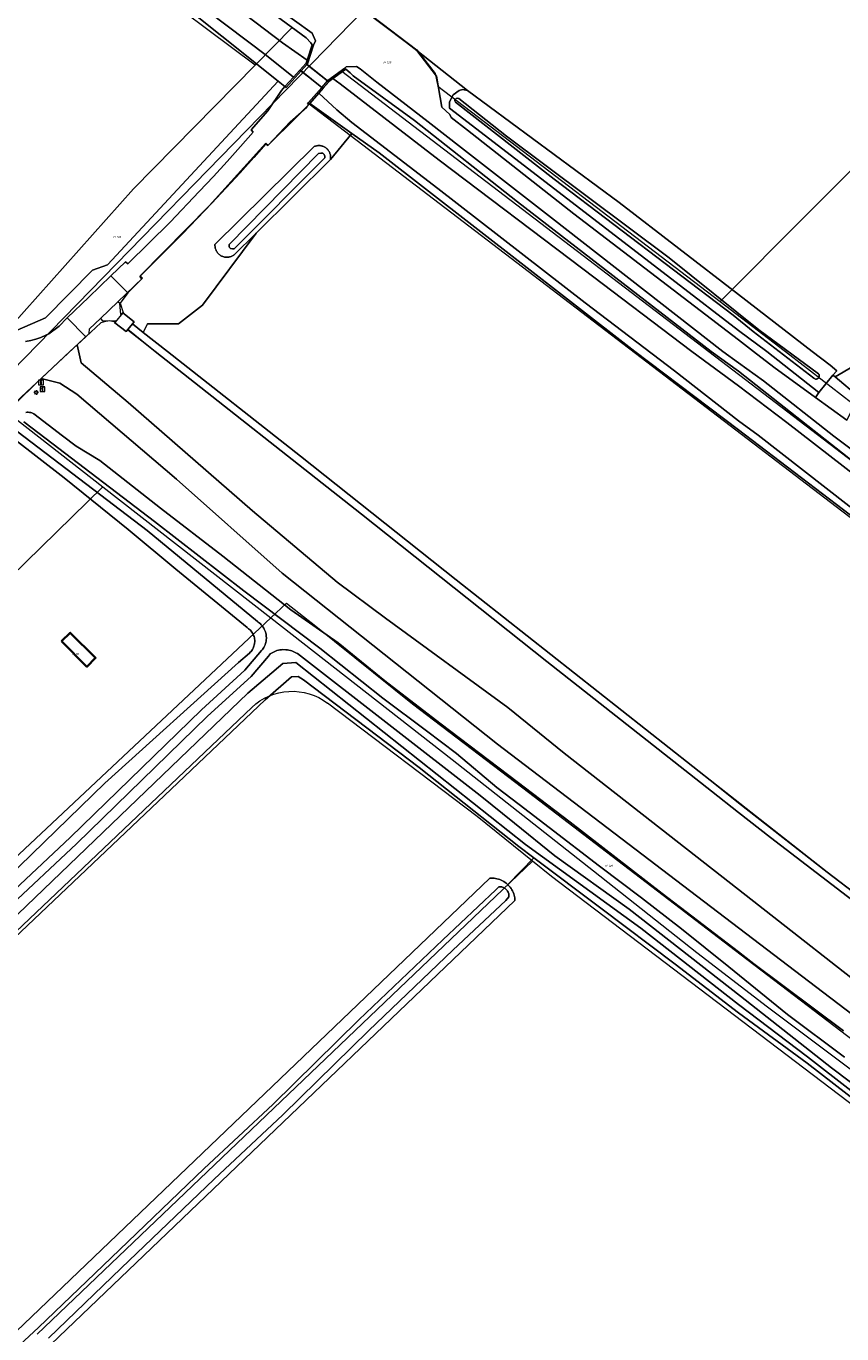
# Model space of a CAD drawing. Header units: metres. Extents: x 250001 to 257773, y 598992 to 609118.
# Tile 414 of 656: x 252878 to 253018, y 603832 to 604056. Entities that reach past the tile are written whole.
import ezdxf
from ezdxf.enums import TextEntityAlignment as Align
from ezdxf.lldxf.tags import DXFTag

# ---------------------------------------------------------------- set-up
doc = ezdxf.new("R2010")
doc.units = ezdxf.units.M
for name, color, linetype, lineweight in [('B-WE-GR-BOUWLAND-GV', 252, 'Continuous', 13), ('B-WE-GR-GRAS-GV', 252, 'Continuous', 13), ('B-WE-GR-GROENVOORZIENING-GV', 252, 'Continuous', 18), ('B-WE-IE-TERREINAFSCHEIDING_KUNSTMATIG_MUUR-GV', 252, 'Continuous', 18), ('B-WE-KG-GRENS_PERCEEL-G', 150, 'KG-PERCEEL', 18), ('B-WE-KG-GRENS_PERCEEL-S', 150, 'Continuous', 25), ('B-WE-KL-ET_LS_OV_LICHTMAST-S', 252, 'Continuous', 25), ('B-WE-KW-KUNSTWERK_DEK-GV', 252, 'Continuous', 18), ('B-WE-OG-BEBOUWING-GV', 1, 'Continuous', 35), ('B-WE-OG-TERREIN_ERF-GV', 7, 'Continuous', 18), ('B-WE-OG-WATER-GV', 252, 'Continuous', 18), ('B-WE-OG-WATER_SLOOT-GV', 252, 'Continuous', 18), ('B-WE-VH-ONVERHARD-GV', 252, 'Continuous', 18), ('B-WE-VH-VERHARDING_BETON-GV', 252, 'Continuous', 18), ('B-WE-VH-VERHARDING_GESLOTEN-GV', 252, 'Continuous', 18), ('B-WE-VH-VERHARDING_OPEN-GV', 252, 'Continuous', 18), ('B-WE-VW-VERKEERSTEKEN_BORD-S', 252, 'Continuous', 25), ('X-XX-AL-REFERENTIE-G', 7, 'Continuous', 18)]:
    doc.layers.add(name, color=color, linetype=linetype, lineweight=lineweight)
doc.styles.add('NLCS-ISO', font='NLCS-ISO.ttf')
doc.styles.get("Standard").update_dxf_attribs({"font": 'NLCS-ISO.ttf'})
tags = doc.linetypes.add('KG-PERCEEL', pattern='A,5.5,-2,["P",Standard,S=1.8,R=0,X=-0.5,Y=-0.9],-2,5.5,-2,[5,NLCS.SHX,S=0.75,R=0,X=0,Y=0],-2', length=19).pattern_tags.tags
tags[6] = DXFTag(74, 10)

# ---------------------------------------------------------------- blocks, each defined once
blk = doc.blocks.new('SKG-PERCEELNUMMER-SO')
at = {"style": 'NLCS-ISO', "oblique": 10, "flags": 1}
blk.add_attdef('GEMEENTECODE', text='', height=1.8, dxfattribs=at).set_placement((0, 2.6), align=Align.MIDDLE_CENTER)
at = {"style": 'NLCS-ISO', "oblique": 10}
blk.add_attdef('SECTIE', text='', height=1.8, dxfattribs=at).set_placement((-0.5, 0), align=Align.MIDDLE_RIGHT)
blk.add_attdef('PERCEELNUMMER', text='', height=1.8, dxfattribs=at).set_placement((0.5, 0), align=Align.MIDDLE_LEFT)
blk = doc.blocks.new('BS2021-132-Xref-KAD-20210617')
at = {"layer": 'B-WE-KG-GRENS_PERCEEL-G', "flags": 128}
for points in [[(252996.873, 604008.546), (253384.645, 604397.781), (253684.111, 604700.428)], [(252917.204, 604048.997), (252876.242, 604079.664), (252849.334, 604100.496), (252740.439, 604183.953), (252728.144, 604194.405), (252475.518, 604433.497)], [(252914.928, 604061.943), (252923.57, 604055.474), (252917.204, 604048.997)], [(252871.046, 603992.045), (252935.884, 604058.467)], [(252935.884, 604058.467), (252944.91, 604051.66), (252948.07, 604047.61), (252948.518, 604045.438), (252996.873, 604008.546)], [(252872.922, 604001.595), (252896.38, 604027.816), (252917.204, 604048.997)], [(253024.884, 603977.044), (252932.098, 604047.921), (252929.88, 604046.27), (252926.488, 604042.39)], [(252893.69, 604008.51), (252897.91, 604012.57), (252897.54, 604012.94), (252909.34, 604024.92), (252919.04, 604035.64), (252919.43, 604035.33), (252923.25, 604039.33), (252926.08, 604041.84), (252926.4, 604042.29), (252926.488, 604042.39)], [(252926.488, 604042.39), (253135.52, 603882.718), (253146.768, 603874.951), (253167.264, 603862.339), (253269.232, 603799.467)], [(252890.73, 604005.66), (252893.69, 604008.51)], [(253245.788, 603771.43), (253244.54, 603772.09), (253244.29, 603771.67), (253236.09, 603775.64), (253225.3, 603780.4), (253218.66, 603783.55), (253209.1, 603788.4), (253139.71, 603823.99), (253133.6, 603827.21), (253126.58, 603831.45), (253119.49, 603836.06), (253114.15, 603839.78), (253070.06, 603870.7), (253070.3, 603871.05), (253068.24, 603872.54), (253067.98, 603872.17), (253047.15, 603886.72), (253026.27, 603902.43), (253015.17, 603910.87), (252996.2, 603925.73), (252951.67, 603960.89), (252924.98, 603982.07), (252896.19, 604004.74), (252896.51, 604005.1), (252894.52, 604006.64), (252894.2, 604006.32), (252894.04, 604008.21), (252893.69, 604008.51)], [(252996.873, 604008.546), (253008.812, 603999.437), (253021.184, 603989.815), (253022.1, 603989.089)], [(252874.45, 603989.671), (252888.83, 604003.09), (252888.89, 604003.85), (252890.73, 604005.66)], [(252890.73, 604005.66), (252891.11, 604005.27), (252893.44, 604005.31), (252893.17, 604004.95), (252895.12, 604003.41), (252895.44, 604003.72), (252897.8, 604001.84), (252935.45, 603972.13), (252967.2, 603946.94), (252995.38, 603924.72), (253005.49, 603916.79), (253030.89, 603897.36), (253046.45, 603885.65), (253067.21, 603871.12), (253066.98, 603870.75), (253069.04, 603869.36), (253113.5, 603838.69), (253125.91, 603830.31), (253132.9, 603826.11), (253215.25, 603783.75), (253225.02, 603779.16), (253235.72, 603774.4), (253243.72, 603770.54), (253243.57, 603770.15), (253244.38, 603769.745)], [(252876.53, 603988.22), (252891.126, 603976.838)], [(252891.126, 603976.838), (252848.92, 603935.54), (252841, 603941.1), (252832.77, 603948.76)], [(252891.126, 603976.838), (252919.912, 603954.388)], [(252919.912, 603954.388), (252922.586, 603956.894), (252927.64, 603952.99), (252944.2, 603939.7), (252963.06, 603925.32), (253000.46, 603896.7), (253025.45, 603877.66), (253059.31, 603852.23), (253096.69, 603824.47), (253104.48, 603819.57), (253112.86, 603815.06), (253181.67, 603781.53), (253219.9, 603762.55), (253232.884, 603755.997)], [(252873.998, 603911.335), (252919.912, 603954.388)], [(252919.912, 603954.388), (252950.962, 603930.172), (252975.162, 603911.092), (252992.846, 603897.131), (253004.946, 603887.823), (253055.208, 603850.129), (253075.216, 603835.237), (253085.456, 603827.791), (253086.184, 603827.277)], [(252916.676, 603939.075), (252917.339, 603939.652), (252918.051, 603940.168), (252918.805, 603940.62), (252919.596, 603941.003), (252920.418, 603941.316), (252921.264, 603941.556), (252922.127, 603941.72), (252923.002, 603941.808), (252923.881, 603941.819), (252924.757, 603941.752), (252925.625, 603941.609), (252926.476, 603941.39), (252927.305, 603941.097), (252928.105, 603940.733), (252928.87, 603940.3), (252929.594, 603939.801)], [(252916.676, 603939.075), (252823.124, 603850.222), (252815.864, 603843.69), (252811.756, 603839.151), (252808.27, 603836.16), (252804.776, 603835.148), (252801.96, 603835.702), (252799.772, 603836.871), (252791.41, 603843.113), (252759.551, 603866.728), (252758.17, 603868.769), (252757.501, 603870.22), (252756.947, 603874.605)], [(252964.738, 603912.737), (252955.264, 603920.389), (252929.594, 603939.801)], [(252879.924, 603831.775), (252964.738, 603912.737)], [(253230.896, 603746.618), (253220.822, 603751.808), (253195.866, 603764.304), (253168.328, 603777.954), (253142.23, 603790.317), (253116.482, 603803.351), (253100.238, 603811.814), (253071.12, 603831.064), (253041.1, 603854.6), (252967.952, 603910.142), (252964.738, 603912.737)]]:
    blk.add_lwpolyline(points, dxfattribs=at)
at = {"layer": 'B-WE-KG-GRENS_PERCEEL-S', "xscale": 0.2, "yscale": 0.2, "zscale": 0.2}
for p, values in [((252939.675, 604049.465), {'PERCEELNUMMER': '125', 'SECTIE': 'M'}), ((252893.395, 604019.615), {'PERCEELNUMMER': '108', 'SECTIE': 'M'}), ((252886.371, 603948.222), {'PERCEELNUMMER': '80', 'SECTIE': 'M'}), ((252977.615, 603911.935), {'PERCEELNUMMER': '128', 'SECTIE': 'M'})]:
    blk.add_blockref('SKG-PERCEELNUMMER-SO', p, dxfattribs=at).add_auto_attribs(values)
blk = doc.blocks.new('SIE-WEG_VERKEERSBORD_INFORMATIE-SO')
at = {"linetype": 'ByBlock', "lineweight": 18}
h = blk.add_hatch(color=0, dxfattribs=at)
h.dxf.hatch_style = 1
h.paths.add_polyline_path([(0.3, 0.5), (-0.8, 0.5), (-0.8, 0.2), (-0.3, 0.2), (-0.3, -1.6), (0.3, -1.6)])
h = blk.add_hatch(color=0, dxfattribs=at)
h.dxf.hatch_style = 1
edge = h.paths.add_edge_path()
edge.add_arc((0, 1.2), 0.373, 0, 360)
at = {"color": 0, "linetype": 'ByBlock', "lineweight": 18}
for points in [[(-2, -2), (2, -2), (2, 2), (-2, 2)], [(0.3, 0.5), (-0.8, 0.5), (-0.8, 0.2), (-0.3, 0.2), (-0.3, -1.6), (0.3, -1.6)]]:
    blk.add_lwpolyline(points, close=True, dxfattribs=at)
blk.add_circle((0, 1.2), 0.373, dxfattribs=at)
blk = doc.blocks.new('SKL-ET_OV_LICHTMAST-SO')
at = {"color": 0, "linetype": 'ByBlock', "lineweight": 18}
for points in [[(-1.2, 0), (-2, 0)], [(-1.4, 1.4), (-0.9, 0.9)], [(0, 2), (0, 1.2)], [(0.9, 0.9), (1.4, 1.4)], [(2, 0), (1.2, 0)], [(-1.4, -1.4), (-0.9, -0.9)], [(0, -1.2), (0, -2)], [(0.9, -0.9), (1.4, -1.4)]]:
    blk.add_lwpolyline(points, dxfattribs=at)
blk.add_circle((0, 0), 1, dxfattribs=at)
blk = doc.blocks.new('BS2021-132-Xref-BGT-GRIJS-20210617-aangepast')
at = {"layer": 'B-WE-GR-BOUWLAND-GV', "flags": 128}
blk.add_lwpolyline([(253182.88, 604309.38), (253089.13, 604212.2), (253048.59, 604170.35), (253002.01, 604122.53), (253000, 604120.54), (252970.89, 604091.9), (252939.276, 604059.438), (252938.121, 604059.108), (252936.5, 604059.626), (252935.716, 604058.491), (252943.163, 604052.899), (252944.934, 604051.532), (252953.572, 604044.7), (252979.57, 604025.51), (253000, 604009.74), (253012.63, 604000), (253015.67, 603997.68), (253016.815, 603996.697), (253016.17, 603995.917), (253016.523, 603995.648), (253019.6, 603997.406), (253022.355, 604000), (253022.588, 604000.219), (253295.137, 604280.502)], dxfattribs=at)
at = {"layer": 'B-WE-GR-GRAS-GV', "flags": 128}
for points in [[(252710.551, 604128.382), (252845.727, 604022.737), (252861.196, 604011.663), (252871.567, 604004.895), (252876.488, 604003.665), (252881.323, 604005.774), (252889.352, 604013.914), (252891.957, 604014.827), (252921.173, 604046.277), (252891.964, 604069.663)], [(253043.13, 603953.71), (253000, 603986.6), (252982.26, 604000), (252971.22, 604008.57), (252938.45, 604034.03), (252933.784, 604037.338), (252930.112, 604032.878), (252930.096, 604032.799), (252917.385, 604020.265), (252908.185, 604007.898), (252904.084, 604004.723), (252898.793, 604004.723), (252898.063, 604003.265), (252902.21, 604000), (252924.98, 603982.07), (252951.67, 603960.89), (252996.2, 603925.73), (253000, 603922.753), (253015.17, 603910.87), (253026.27, 603902.43)], [(253030.89, 603897.36), (253005.49, 603916.79), (253000, 603921.096), (252995.38, 603924.72), (252967.2, 603946.94), (252935.45, 603972.13), (252900.132, 604000), (252897.8, 604001.84), (252895.401, 604003.751), (252895.12, 604003.41), (252893.202, 604004.925), (252893.258, 604004.996), (252892.266, 604005.257), (252891.363, 604005.063), (252890.795, 604004.9), (252888.232, 604002.488), (252888.221, 604002.477), (252886.74, 604001.108), (252887.442, 603998.069), (252895.501, 603991.288), (252916.791, 603972.699), (252931.275, 603960.499), (252939.53, 603954.345), (252960.496, 603939.047), (252970.147, 603931.25), (253000, 603907.89), (253026.106, 603887.462)], [(253048.633, 603864.286), (253000, 603901.339), (252958.716, 603932.794), (252921.88, 603962.023), (252903.751, 603978.134), (252886.698, 603992.663), (252883.79, 603994.587), (252880.561, 603995.354), (252879.682, 603994.533), (252876.599, 603991.507)], [(252877.947, 603989.577), (252878.161, 603989.588), (252878.375, 603989.582), (252878.588, 603989.561), (252878.799, 603989.524), (252879.006, 603989.472), (252879.208, 603989.405), (252879.346, 603989.349), (252884.26, 603985.564), (252886.598, 603983.792), (252890.621, 603981.328), (252901.042, 603973.186), (252911.685, 603964.968), (252923.366, 603955.774), (252931.467, 603950.101), (252939.407, 603943.59), (252949.077, 603936.177), (252962.075, 603926.31), (252971.17, 603919.439), (252986.897, 603907.219), (253000, 603897.21), (253002.64, 603895.16), (253017.95, 603883.72)], [(252844.351, 603801.719), (252957.442, 603909.813), (252957.635, 603909.826), (252957.886, 603909.827), (252958.136, 603909.812), (252958.385, 603909.781), (252958.632, 603909.734), (252958.875, 603909.672), (252959.113, 603909.594), (252959.347, 603909.501), (252959.573, 603909.394), (252959.793, 603909.272), (252960.207, 603908.988), (252960.399, 603908.827), (252960.506, 603908.725), (252964.92, 603913.308), (252962.357, 603915.234), (252945.307, 603928.769), (252925.524, 603943.765), (252924.584, 603944.341), (252923.442, 603944.324), (252918.93, 603940.338), (252901.708, 603923.999), (252876.038, 603899.588)], [(253067.596, 603834.916), (253011.742, 603878.147), (253000, 603886.752), (252989.176, 603895.083), (252976.406, 603904.679), (252964.92, 603913.308), (252960.506, 603908.725), (252960.581, 603908.654), (252960.751, 603908.47), (252960.909, 603908.275), (252961.055, 603908.07), (252961.187, 603907.857), (252961.306, 603907.636), (252961.41, 603907.407), (252961.499, 603907.173), (252961.574, 603906.933), (252961.633, 603906.689), (252961.676, 603906.441), (252961.703, 603906.192), (252961.712, 603906.017), (252847.807, 603797.135), (252739.826, 603656.66)]]:
    blk.add_lwpolyline(points, dxfattribs=at)
at = {"layer": 'B-WE-GR-GROENVOORZIENING-GV', "flags": 128}
for points in [[(252903.31, 604070.34), (252925.95, 604053.67), (252926.77, 604052.85), (252926.968, 604052.509), (252927.216, 604052.429), (252927.56, 604053.179), (252926.977, 604054.473), (252917.905, 604061.057)], [(252877.889, 604001.714), (252878.788, 604001.881), (252879.672, 604002.116), (252880.535, 604002.417), (252881.373, 604002.783), (252881.892, 604003.013), (252883.666, 604004.327), (252884.998, 604005.727), (252885.016, 604005.744), (252888.775, 604009.296), (252892.542, 604012.94), (252895.038, 604015.355), (252895.398, 604014.984), (252902.652, 604022.152), (252907.648, 604027.369), (252910.078, 604029.927), (252912.413, 604032.515), (252914.714, 604035.116), (252916.874, 604037.568), (252916.529, 604037.922), (252919.409, 604041.185), (252921.731, 604044.685), (252922.333, 604045.347), (252921.173, 604046.277), (252891.957, 604014.827), (252889.352, 604013.914), (252881.323, 604005.774), (252876.488, 604003.665)], [(253051.04, 603959.45), (253016.33, 603985.52), (253004.26, 603994.97), (253000, 603998.044), (252997.29, 604000), (252968, 604022.85), (252952.563, 604034.877), (252946.856, 604039.291), (252938.085, 604046.117), (252935.194, 604048.366), (252934.561, 604048.784), (252932.834, 604048.729), (252932.579, 604048.522), (252932.733, 604048.312), (252933.49, 604047.68), (252934.02, 604047.2), (252944.49, 604039.56), (252962.16, 604025.59), (252995.31, 604000), (253000, 603996.6), (253041.547, 603963.897)], [(253042.003, 603855.798), (253011.808, 603879.225), (253000, 603888.176), (252983.261, 603901.292), (252963.505, 603915.608), (252924.184, 603946.777), (252921.975, 603946.607), (252915.979, 603941.479), (252822.645, 603851.935)], [(252876.038, 603899.588), (252901.708, 603923.999), (252918.93, 603940.338), (252923.442, 603944.324), (252924.584, 603944.341), (252925.524, 603943.765), (252945.307, 603928.769), (252962.357, 603915.234), (252964.92, 603913.308), (252976.406, 603904.679), (252989.176, 603895.083), (253000, 603886.752), (253011.742, 603878.147), (253067.596, 603834.916)]]:
    blk.add_lwpolyline(points, dxfattribs=at)
for points in [[(252989.32, 604011.83), (252950.524, 604041.652), (252950.524, 604042.754), (252951.107, 604043.922), (252952.145, 604044.7), (252952.729, 604044.83), (252953.572, 604044.7), (252944.934, 604051.532), (252948.303, 604047.149), (252949.187, 604041.843), (252950.544, 604040.542), (252950.767, 604040.029), (252953.572, 604037.901), (252971.77, 604023.54), (253000, 604001.97), (253002.57, 604000), (253006.05, 603997.34), (253013.184, 603992.142), (253013.73, 603992.967), (253004.82, 604000), (253000, 604003.59)], [(252917.385, 604020.265), (252913.575, 604016.508), (252913.548, 604016.489), (252913.44, 604016.42), (252913.329, 604016.357), (252913.214, 604016.302), (252913.095, 604016.254), (252912.974, 604016.213), (252912.851, 604016.18), (252912.725, 604016.155), (252912.599, 604016.138), (252912.471, 604016.129), (252912.343, 604016.127), (252912.216, 604016.134), (252912.089, 604016.149), (252911.963, 604016.171), (252911.839, 604016.202), (252911.717, 604016.24), (252911.597, 604016.286), (252911.481, 604016.339), (252911.368, 604016.399), (252911.26, 604016.466), (252911.155, 604016.54), (252911.056, 604016.62), (252910.961, 604016.706), (252910.873, 604016.798), (252910.79, 604016.896), (252910.713, 604016.998), (252910.643, 604017.105), (252910.58, 604017.216), (252910.524, 604017.331), (252910.475, 604017.449), (252910.434, 604017.57), (252910.4, 604017.693), (252910.374, 604017.819), (252910.356, 604017.945), (252910.346, 604018.073), (252910.344, 604018.2), (252910.35, 604018.328), (252927.347, 604035.078), (252927.464, 604035.125), (252927.584, 604035.165), (252927.707, 604035.196), (252927.831, 604035.22), (252927.956, 604035.236), (252928.082, 604035.245), (252928.209, 604035.245), (252928.335, 604035.237), (252928.46, 604035.221), (252928.585, 604035.198), (252928.707, 604035.166), (252928.827, 604035.127), (252928.945, 604035.08), (252929.059, 604035.026), (252929.17, 604034.965), (252929.276, 604034.897), (252929.378, 604034.823), (252929.476, 604034.742), (252929.567, 604034.655), (252929.653, 604034.562), (252929.734, 604034.464), (252929.807, 604034.362), (252929.875, 604034.255), (252929.935, 604034.143), (252929.988, 604034.029), (252930.034, 604033.911), (252930.072, 604033.79), (252930.102, 604033.668), (252930.125, 604033.543), (252930.14, 604033.418), (252930.146, 604033.291), (252930.145, 604033.165), (252930.136, 604033.039), (252930.119, 604032.914), (252930.112, 604032.878), (252933.784, 604037.338), (252926.572, 604042.452), (252926.374, 604042.225), (252924.289, 604040.137), (252919.4, 604035.233), (252919.04, 604035.573), (252916.987, 604033.224), (252914.684, 604030.57), (252909.838, 604025.393), (252904.787, 604020.148), (252897.498, 604012.836), (252897.828, 604012.438), (252895.529, 604010.178), (252895.425, 604010.034), (252894.141, 604008.249), (252894.604, 604006.692), (252894.547, 604006.619), (252896.51, 604005.1), (252896.205, 604004.729), (252898.063, 604003.265), (252898.793, 604004.723), (252904.084, 604004.723), (252908.185, 604007.898)]]:
    blk.add_lwpolyline(points, close=True, dxfattribs=at)
at = {"layer": 'B-WE-IE-TERREINAFSCHEIDING_KUNSTMATIG_MUUR-GV', "flags": 128}
for points in [[(252927.216, 604052.429), (252926.968, 604052.509), (252926.11, 604049.872), (252925.943, 604049.362), (252925.883, 604049.295), (252926.087, 604049.133), (252926.173, 604049.229)], [(252925.086, 604048.02), (252924.881, 604048.181), (252923.782, 604046.958), (252922.338, 604045.352), (252922.531, 604045.179)], [(252932.733, 604048.312), (252932.579, 604048.522), (252929.689, 604046.409), (252929.617, 604046.327), (252929.821, 604046.165), (252929.866, 604046.216), (252930.553, 604046.718)], [(252928.85, 604045.055), (252928.645, 604045.216), (252926.359, 604042.603), (252926.178, 604042.396), (252926.374, 604042.225), (252926.572, 604042.452), (252928.139, 604044.242)]]:
    blk.add_lwpolyline(points, close=True, dxfattribs=at)
at = {"layer": 'B-WE-KW-KUNSTWERK_DEK-GV', "flags": 128}
blk.add_lwpolyline([(252925.883, 604049.295), (252924.881, 604048.181), (252928.85, 604045.055), (252929.821, 604046.165)], close=True, dxfattribs=at)
at = {"layer": 'B-WE-OG-BEBOUWING-GV', "flags": 128}
blk.add_lwpolyline([(252884.077, 603950.4), (252888.419, 603946.022), (252889.911, 603947.536), (252885.552, 603951.833)], close=True, dxfattribs=at)
at = {"layer": 'B-WE-OG-TERREIN_ERF-GV', "flags": 128}
blk.add_lwpolyline([(252868.512, 603903.8), (252891.464, 603926.116), (252914.395, 603946.751), (252916.232, 603948.368), (252916.383, 603948.51), (252916.524, 603948.663), (252916.652, 603948.827), (252916.767, 603948.999), (252916.868, 603949.181), (252916.955, 603949.369), (252917.027, 603949.564), (252917.085, 603949.764), (252917.126, 603949.967), (252917.162, 603950.381), (252917.156, 603950.588), (252917.134, 603950.795), (252917.096, 603950.999), (252917.042, 603951.2), (252916.973, 603951.396), (252916.89, 603951.586), (252916.792, 603951.769), (252916.68, 603951.944), (252916.555, 603952.109), (252916.418, 603952.265), (252916.269, 603952.41), (252916.109, 603952.543), (252915.94, 603952.663), (252915.849, 603952.72), (252903.623, 603962.75), (252895.487, 603969.527), (252884.505, 603978.35), (252875.824, 603985.119)], dxfattribs=at)
blk.add_lwpolyline([(252884.077, 603950.4), (252885.552, 603951.833), (252889.911, 603947.536), (252888.419, 603946.022)], close=True, dxfattribs=at)
at = {"layer": 'B-WE-OG-WATER-GV', "flags": 128}
for points in [[(252888.746, 604073.694), (252919.181, 604050.662), (252923.782, 604046.958), (252924.881, 604048.181), (252925.086, 604048.02), (252928.645, 604045.216), (252928.85, 604045.055), (252928.139, 604044.242), (252931.21, 604041.375), (252933.798, 604039.198), (252948.531, 604027.89), (252973.747, 604008.338), (252989.015, 603996.656), (253000, 603988.129), (253003.356, 603985.642), (253041.687, 603955.852)], [(253044.564, 603959.71), (253008.294, 603987.815), (253000, 603994.113), (252991.987, 604000), (252973.331, 604014.124), (252948.74, 604032.729), (252931.8, 604045.833), (252930.553, 604046.718), (252929.866, 604046.216), (252929.821, 604046.165), (252929.617, 604046.327), (252926.087, 604049.133), (252925.883, 604049.295), (252925.943, 604049.362), (252926.11, 604049.872), (252921.913, 604052.851), (252890.877, 604076.471)], [(252876.41, 603986.331), (252880.242, 603983.443), (252898.732, 603969.35), (252917.606, 603953.76), (252917.76, 603953.657), (252917.943, 603953.517), (252918.116, 603953.365), (252918.278, 603953.201), (252918.428, 603953.026), (252918.565, 603952.841), (252918.69, 603952.647), (252918.8, 603952.445), (252918.896, 603952.236), (252918.978, 603952.02), (252919.044, 603951.8), (252919.095, 603951.575), (252919.131, 603951.347), (252919.153, 603950.888), (252919.141, 603950.658), (252919.112, 603950.429), (252919.068, 603950.203), (252919.008, 603949.981), (252918.933, 603949.763), (252918.843, 603949.551), (252918.738, 603949.346), (252918.62, 603949.148), (252918.487, 603948.959), (252918.343, 603948.78), (252915.447, 603945.43), (252908.033, 603938.644), (252885.573, 603916.781), (252861.677, 603894.415)], [(252862.707, 603893.324), (252886.609, 603915.696), (252909.063, 603937.553), (252916.524, 603944.383), (252919.494, 603947.818), (252919.687, 603948.057), (252919.803, 603948.223), (252920.021, 603948.363), (252920.247, 603948.488), (252920.48, 603948.6), (252920.72, 603948.697), (252920.965, 603948.779), (252921.215, 603948.846), (252921.469, 603948.897), (252921.725, 603948.932), (252921.983, 603948.952), (252922.5, 603948.942), (252922.757, 603948.914), (252923.012, 603948.87), (252923.264, 603948.81), (252923.512, 603948.734), (252923.754, 603948.644), (252923.99, 603948.538), (252924.22, 603948.418), (252924.441, 603948.285), (252924.469, 603948.266), (252955.761, 603923.998), (252961.62, 603919.26), (252968.554, 603913.679), (252981.274, 603904.516), (253000.316, 603889.606), (253015.901, 603877.369), (253031.734, 603865.418)], [(253018.168, 603879.198), (253008.405, 603886.516), (252998.315, 603894.663), (252990.249, 603901.14), (252983.413, 603906.47), (252976.167, 603911.857), (252967.548, 603918.499), (252962.418, 603922.469), (252958.626, 603925.356), (252951.689, 603931.158), (252946.591, 603935.065), (252939.074, 603940.653), (252928.316, 603949.215), (252915.271, 603959.003), (252899.976, 603970.917), (252881.45, 603985.036), (252877.614, 603987.928)], [(252881.865, 603831.09), (252894.289, 603843.039), (252910.223, 603858.323), (252921.973, 603869.302), (252936.715, 603883.774), (252951.073, 603897.484), (252960.16, 603906.003), (252960.683, 603906.634), (252960.685, 603906.671), (252960.686, 603906.831), (252960.671, 603906.991), (252960.64, 603907.148), (252960.593, 603907.301), (252960.532, 603907.449), (252960.456, 603907.59), (252960.366, 603907.723), (252960.264, 603907.846), (252960.149, 603907.958), (252960.025, 603908.058), (252959.89, 603908.146), (252959.748, 603908.219), (252959.599, 603908.278), (252959.445, 603908.322), (252959.288, 603908.35), (252959.128, 603908.362), (252958.968, 603908.359), (252958.451, 603907.827), (252949.355, 603899.301), (252934.976, 603885.57), (252920.244, 603871.108), (252908.504, 603860.139), (252892.558, 603844.843), (252880.15, 603832.91), (252869.753, 603823.321)]]:
    blk.add_lwpolyline(points, dxfattribs=at)
for points in [[(252952.087, 604043.334), (252951.856, 604043.36), (252951.662, 604043.293), (252951.492, 604043.152), (252951.42, 604043.051), (252951.404, 604042.916), (252951.519, 604042.67), (252968.447, 604029.51), (252999.059, 604006.223), (253002.512, 604003.442), (253012.868, 603995.444), (253012.908, 603995.404), (253012.983, 603995.348), (253013.066, 603995.305), (253013.156, 603995.277), (253013.249, 603995.264), (253013.343, 603995.267), (253013.435, 603995.286), (253013.522, 603995.321), (253013.602, 603995.37), (253013.673, 603995.431), (253013.733, 603995.504), (253013.779, 603995.586), (253013.81, 603995.674), (253013.827, 603995.767), (253013.827, 603995.861), (253013.811, 603995.953), (253013.78, 603996.042), (253013.734, 603996.124), (253013.676, 603996.197), (253003.492, 604003.707), (252988.137, 604016.005), (252960.242, 604036.846)], [(252928.805, 604033.946), (252928.451, 604033.972), (252928.079, 604033.889), (252912.797, 604018.317), (252912.755, 604018.127), (252912.77, 604017.949), (252912.854, 604017.781), (252913.019, 604017.626), (252913.331, 604017.545), (252913.656, 604017.578), (252929.17, 604033.135), (252929.156, 604033.46), (252929.051, 604033.734)]]:
    blk.add_lwpolyline(points, close=True, dxfattribs=at)
at = {"layer": 'B-WE-OG-WATER_SLOOT-GV', "flags": 128}
for points in [[(252891.964, 604069.663), (252921.173, 604046.277), (252922.333, 604045.347), (252922.338, 604045.352), (252923.782, 604046.958), (252919.181, 604050.662), (252888.746, 604073.694)], [(252890.877, 604076.471), (252921.913, 604052.851), (252926.11, 604049.872), (252926.968, 604052.509), (252926.77, 604052.85), (252925.95, 604053.67), (252903.31, 604070.34)], [(253041.687, 603955.852), (253003.356, 603985.642), (253000, 603988.129), (252989.015, 603996.656), (252973.747, 604008.338), (252948.531, 604027.89), (252933.798, 604039.198), (252931.21, 604041.375), (252928.139, 604044.242), (252926.572, 604042.452), (252933.784, 604037.338), (252938.45, 604034.03), (252971.22, 604008.57), (252982.26, 604000), (253000, 603986.6), (253043.13, 603953.71)], [(253041.547, 603963.897), (253000, 603996.6), (252995.31, 604000), (252962.16, 604025.59), (252944.49, 604039.56), (252934.02, 604047.2), (252933.49, 604047.68), (252932.733, 604048.312), (252930.553, 604046.718), (252931.8, 604045.833), (252948.74, 604032.729), (252973.331, 604014.124), (252991.987, 604000), (253000, 603994.113), (253008.294, 603987.815), (253044.564, 603959.71)], [(252875.824, 603985.119), (252884.505, 603978.35), (252895.487, 603969.527), (252903.623, 603962.75), (252915.849, 603952.72), (252915.94, 603952.663), (252916.109, 603952.543), (252916.269, 603952.41), (252916.418, 603952.265), (252916.555, 603952.109), (252916.68, 603951.944), (252916.792, 603951.769), (252916.89, 603951.586), (252916.973, 603951.396), (252917.042, 603951.2), (252917.096, 603950.999), (252917.134, 603950.795), (252917.156, 603950.588), (252917.162, 603950.381), (252917.126, 603949.967), (252917.085, 603949.764), (252917.027, 603949.564), (252916.955, 603949.369), (252916.868, 603949.181), (252916.767, 603948.999), (252916.652, 603948.827), (252916.524, 603948.663), (252916.383, 603948.51), (252916.232, 603948.368), (252914.395, 603946.751), (252891.464, 603926.116), (252868.512, 603903.8)], [(252822.645, 603851.935), (252915.979, 603941.479), (252921.975, 603946.607), (252924.184, 603946.777), (252963.505, 603915.608), (252983.261, 603901.292), (253000, 603888.176), (253011.808, 603879.225), (253042.003, 603855.798)], [(253017.95, 603883.72), (253002.64, 603895.16), (253000, 603897.21), (252986.897, 603907.219), (252971.17, 603919.439), (252962.075, 603926.31), (252949.077, 603936.177), (252939.407, 603943.59), (252931.467, 603950.101), (252923.366, 603955.774), (252911.685, 603964.968), (252901.042, 603973.186), (252890.621, 603981.328), (252886.598, 603983.792), (252884.26, 603985.564), (252879.346, 603989.349), (252879.208, 603989.405), (252879.006, 603989.472), (252878.799, 603989.524), (252878.588, 603989.561), (252878.375, 603989.582), (252878.161, 603989.588), (252877.947, 603989.577)], [(252861.677, 603894.415), (252885.573, 603916.781), (252908.033, 603938.644), (252915.447, 603945.43), (252918.343, 603948.78), (252918.487, 603948.959), (252918.62, 603949.148), (252918.738, 603949.346), (252918.843, 603949.551), (252918.933, 603949.763), (252919.008, 603949.981), (252919.068, 603950.203), (252919.112, 603950.429), (252919.141, 603950.658), (252919.153, 603950.888), (252919.131, 603951.347), (252919.095, 603951.575), (252919.044, 603951.8), (252918.978, 603952.02), (252918.896, 603952.236), (252918.8, 603952.445), (252918.69, 603952.647), (252918.565, 603952.841), (252918.428, 603953.026), (252918.278, 603953.201), (252918.116, 603953.365), (252917.943, 603953.517), (252917.76, 603953.657), (252917.606, 603953.76), (252898.732, 603969.35), (252880.242, 603983.443), (252876.41, 603986.331)], [(252877.614, 603987.928), (252881.45, 603985.036), (252899.976, 603970.917), (252915.271, 603959.003), (252928.316, 603949.215), (252939.074, 603940.653), (252946.591, 603935.065), (252951.689, 603931.158), (252958.626, 603925.356), (252962.418, 603922.469), (252967.548, 603918.499), (252976.167, 603911.857), (252983.413, 603906.47), (252990.249, 603901.14), (252998.315, 603894.663), (253008.405, 603886.516), (253018.168, 603879.198)], [(253031.734, 603865.418), (253015.901, 603877.369), (253000.316, 603889.606), (252981.274, 603904.516), (252968.554, 603913.679), (252961.62, 603919.26), (252955.761, 603923.998), (252924.469, 603948.266), (252924.441, 603948.285), (252924.22, 603948.418), (252923.99, 603948.538), (252923.754, 603948.644), (252923.512, 603948.734), (252923.264, 603948.81), (252923.012, 603948.87), (252922.757, 603948.914), (252922.5, 603948.942), (252921.983, 603948.952), (252921.725, 603948.932), (252921.469, 603948.897), (252921.215, 603948.846), (252920.965, 603948.779), (252920.72, 603948.697), (252920.48, 603948.6), (252920.247, 603948.488), (252920.021, 603948.363), (252919.803, 603948.223), (252919.687, 603948.057), (252919.494, 603947.818), (252916.524, 603944.383), (252909.063, 603937.553), (252886.609, 603915.696), (252862.707, 603893.324)], [(252847.807, 603797.135), (252961.712, 603906.017), (252961.703, 603906.192), (252961.676, 603906.441), (252961.633, 603906.689), (252961.574, 603906.933), (252961.499, 603907.173), (252961.41, 603907.407), (252961.306, 603907.636), (252961.187, 603907.857), (252961.055, 603908.07), (252960.909, 603908.275), (252960.751, 603908.47), (252960.581, 603908.654), (252960.506, 603908.725), (252960.399, 603908.827), (252960.207, 603908.988), (252959.793, 603909.272), (252959.573, 603909.394), (252959.347, 603909.501), (252959.113, 603909.594), (252958.875, 603909.672), (252958.632, 603909.734), (252958.385, 603909.781), (252958.136, 603909.812), (252957.886, 603909.827), (252957.635, 603909.826), (252957.442, 603909.813), (252844.351, 603801.719)], [(252869.753, 603823.321), (252880.15, 603832.91), (252892.558, 603844.843), (252908.504, 603860.139), (252920.244, 603871.108), (252934.976, 603885.57), (252949.355, 603899.301), (252958.451, 603907.827), (252958.968, 603908.359), (252959.128, 603908.362), (252959.288, 603908.35), (252959.445, 603908.322), (252959.599, 603908.278), (252959.748, 603908.219), (252959.89, 603908.146), (252960.025, 603908.058), (252960.149, 603907.958), (252960.264, 603907.846), (252960.366, 603907.723), (252960.456, 603907.59), (252960.532, 603907.449), (252960.593, 603907.301), (252960.64, 603907.148), (252960.671, 603906.991), (252960.686, 603906.831), (252960.685, 603906.671), (252960.683, 603906.634), (252960.16, 603906.003), (252951.073, 603897.484), (252936.715, 603883.774), (252921.973, 603869.302), (252910.223, 603858.323), (252894.289, 603843.039), (252881.865, 603831.09)]]:
    blk.add_lwpolyline(points, dxfattribs=at)
for points in [[(252953.572, 604044.7), (252952.729, 604044.83), (252952.145, 604044.7), (252951.107, 604043.922), (252950.524, 604042.754), (252950.524, 604041.652), (252989.32, 604011.83), (253000, 604003.59), (253004.82, 604000), (253013.73, 603992.967), (253016.17, 603995.917), (253016.815, 603996.697), (253015.67, 603997.68), (253012.63, 604000), (253000, 604009.74), (252979.57, 604025.51)], [(252951.662, 604043.293), (252951.856, 604043.36), (252952.087, 604043.334), (252960.242, 604036.846), (252988.137, 604016.005), (253003.492, 604003.707), (253013.676, 603996.197), (253013.734, 603996.124), (253013.78, 603996.042), (253013.811, 603995.953), (253013.827, 603995.861), (253013.827, 603995.767), (253013.81, 603995.674), (253013.779, 603995.586), (253013.733, 603995.504), (253013.673, 603995.431), (253013.602, 603995.37), (253013.522, 603995.321), (253013.435, 603995.286), (253013.343, 603995.267), (253013.249, 603995.264), (253013.156, 603995.277), (253013.066, 603995.305), (253012.983, 603995.348), (253012.908, 603995.404), (253012.868, 603995.444), (253002.512, 604003.442), (252999.059, 604006.223), (252968.447, 604029.51), (252951.519, 604042.67), (252951.404, 604042.916), (252951.42, 604043.051), (252951.492, 604043.152)], [(252928.335, 604035.237), (252928.209, 604035.245), (252928.082, 604035.245), (252927.956, 604035.236), (252927.831, 604035.22), (252927.707, 604035.196), (252927.584, 604035.165), (252927.464, 604035.125), (252927.347, 604035.078), (252910.35, 604018.328), (252910.344, 604018.2), (252910.346, 604018.073), (252910.356, 604017.945), (252910.374, 604017.819), (252910.4, 604017.693), (252910.434, 604017.57), (252910.475, 604017.449), (252910.524, 604017.331), (252910.58, 604017.216), (252910.643, 604017.105), (252910.713, 604016.998), (252910.79, 604016.896), (252910.873, 604016.798), (252910.961, 604016.706), (252911.056, 604016.62), (252911.155, 604016.54), (252911.26, 604016.466), (252911.368, 604016.399), (252911.481, 604016.339), (252911.597, 604016.286), (252911.717, 604016.24), (252911.839, 604016.202), (252911.963, 604016.171), (252912.089, 604016.149), (252912.216, 604016.134), (252912.343, 604016.127), (252912.471, 604016.129), (252912.599, 604016.138), (252912.725, 604016.155), (252912.851, 604016.18), (252912.974, 604016.213), (252913.095, 604016.254), (252913.214, 604016.302), (252913.329, 604016.357), (252913.44, 604016.42), (252913.548, 604016.489), (252913.575, 604016.508), (252917.385, 604020.265), (252930.096, 604032.799), (252930.112, 604032.878), (252930.119, 604032.914), (252930.136, 604033.039), (252930.145, 604033.165), (252930.146, 604033.291), (252930.14, 604033.418), (252930.125, 604033.543), (252930.102, 604033.668), (252930.072, 604033.79), (252930.034, 604033.911), (252929.988, 604034.029), (252929.935, 604034.143), (252929.875, 604034.255), (252929.807, 604034.362), (252929.734, 604034.464), (252929.653, 604034.562), (252929.567, 604034.655), (252929.476, 604034.742), (252929.378, 604034.823), (252929.276, 604034.897), (252929.17, 604034.965), (252929.059, 604035.026), (252928.945, 604035.08), (252928.827, 604035.127), (252928.707, 604035.166), (252928.585, 604035.198), (252928.46, 604035.221)], [(252928.079, 604033.889), (252928.451, 604033.972), (252928.805, 604033.946), (252929.051, 604033.734), (252929.156, 604033.46), (252929.17, 604033.135), (252913.656, 604017.578), (252913.331, 604017.545), (252913.019, 604017.626), (252912.854, 604017.781), (252912.77, 604017.949), (252912.755, 604018.127), (252912.797, 604018.317)]]:
    blk.add_lwpolyline(points, close=True, dxfattribs=at)
at = {"layer": 'B-WE-VH-ONVERHARD-GV', "flags": 128}
blk.add_lwpolyline([(253297.534, 604279.028), (253295.571, 604280.945), (253295.137, 604280.502), (253022.588, 604000.219), (253022.355, 604000), (253019.6, 603997.406), (253016.523, 603995.648), (253020.624, 603992.258), (253021.621, 603994.769), (253026.367, 603999.955), (253026.411, 604000), (253297.422, 604279.008)], close=True, dxfattribs=at)
blk.add_lwpolyline([(253026.106, 603887.462), (253000, 603907.89), (252970.147, 603931.25), (252960.496, 603939.047), (252939.53, 603954.345), (252931.275, 603960.499), (252916.791, 603972.699), (252895.501, 603991.288), (252887.442, 603998.069), (252886.74, 604001.108), (252885.578, 604000.033), (252880.561, 603995.354), (252883.79, 603994.587), (252886.698, 603992.663), (252903.751, 603978.134), (252921.88, 603962.023), (252958.716, 603932.794), (253000, 603901.339), (253048.633, 603864.286)], dxfattribs=at)
at = {"layer": 'B-WE-VH-VERHARDING_BETON-GV', "flags": 128}
for points in [[(252917.905, 604061.057), (252926.977, 604054.473), (252927.56, 604053.179), (252927.216, 604052.429), (252926.173, 604049.229), (252926.087, 604049.133), (252929.617, 604046.327), (252929.689, 604046.409), (252932.579, 604048.522), (252932.834, 604048.729), (252934.561, 604048.784), (252935.194, 604048.366), (252938.085, 604046.117), (252946.856, 604039.291), (252952.563, 604034.877), (252968, 604022.85), (252997.29, 604000), (253000, 603998.044), (253004.26, 603994.97), (253016.33, 603985.52), (253051.04, 603959.45)], [(253018.57, 603988.218), (253013.184, 603992.142), (253006.05, 603997.34), (253002.57, 604000), (253000, 604001.97), (252971.77, 604023.54), (252953.572, 604037.901), (252950.767, 604040.029), (252950.544, 604040.542), (252949.187, 604041.843), (252948.303, 604047.149), (252944.934, 604051.532), (252943.163, 604052.899), (252935.716, 604058.491)], [(252876.599, 603991.507), (252879.682, 603994.533), (252880.561, 603995.354), (252885.578, 604000.033), (252886.74, 604001.108), (252888.221, 604002.477), (252888.232, 604002.488), (252885.016, 604005.744), (252884.998, 604005.727), (252883.666, 604004.327), (252881.892, 604003.013), (252881.373, 604002.783), (252880.535, 604002.417), (252879.672, 604002.116), (252878.788, 604001.881), (252877.889, 604001.714)]]:
    blk.add_lwpolyline(points, dxfattribs=at)
for points in [[(252926.374, 604042.225), (252926.178, 604042.396), (252926.359, 604042.603), (252928.645, 604045.216), (252925.086, 604048.02), (252922.531, 604045.179), (252922.338, 604045.352), (252922.333, 604045.347), (252921.731, 604044.685), (252919.409, 604041.185), (252916.529, 604037.922), (252916.874, 604037.568), (252914.714, 604035.116), (252912.413, 604032.515), (252910.078, 604029.927), (252907.648, 604027.369), (252902.652, 604022.152), (252895.398, 604014.984), (252895.038, 604015.355), (252892.542, 604012.94), (252895.425, 604010.034), (252895.529, 604010.178), (252897.828, 604012.438), (252897.498, 604012.836), (252904.787, 604020.148), (252909.838, 604025.393), (252914.684, 604030.57), (252916.987, 604033.224), (252919.04, 604035.573), (252919.4, 604035.233), (252924.289, 604040.137)], [(252929.617, 604046.327), (252926.087, 604049.133), (252925.086, 604048.02), (252928.645, 604045.216)]]:
    blk.add_lwpolyline(points, close=True, dxfattribs=at)
at = {"layer": 'B-WE-VH-VERHARDING_GESLOTEN-GV', "flags": 128}
blk.add_lwpolyline([(252898.063, 604003.265), (252896.205, 604004.729), (252895.401, 604003.751), (252897.8, 604001.84), (252900.132, 604000), (252935.45, 603972.13), (252967.2, 603946.94), (252995.38, 603924.72), (253000, 603921.096), (253005.49, 603916.79), (253030.89, 603897.36), (253046.45, 603885.65), (253067.233, 603871.104), (253067.992, 603872.162), (253047.15, 603886.72), (253026.27, 603902.43), (253015.17, 603910.87), (253000, 603922.753), (252996.2, 603925.73), (252951.67, 603960.89), (252924.98, 603982.07), (252902.21, 604000)], close=True, dxfattribs=at)
at = {"layer": 'B-WE-VH-VERHARDING_OPEN-GV', "flags": 128}
for points in [[(252896.51, 604005.1), (252894.547, 604006.619), (252893.258, 604004.996), (252893.202, 604004.925), (252895.12, 604003.41), (252895.401, 604003.751), (252896.205, 604004.729)], [(253016.523, 603995.648), (253016.17, 603995.917), (253013.73, 603992.967), (253013.184, 603992.142), (253018.57, 603988.218), (253020.624, 603992.258)]]:
    blk.add_lwpolyline(points, close=True, dxfattribs=at)
at = {"layer": 'B-WE-KL-ET_LS_OV_LICHTMAST-S', "xscale": 0.2, "yscale": 0.2, "zscale": 0.2}
blk.add_blockref('SKL-ET_OV_LICHTMAST-SO', (252879.726, 603992.955), dxfattribs=at)
at = {"layer": 'B-WE-VW-VERKEERSTEKEN_BORD-S', "xscale": 0.2, "yscale": 0.2, "zscale": 0.2}
for p in [(252880.557, 603994.683), (252880.795, 603993.571)]:
    blk.add_blockref('SIE-WEG_VERKEERSBORD_INFORMATIE-SO', p, dxfattribs=at)

msp = doc.modelspace()

# ---------------------------------------------------------------- block references
at = {"layer": 'X-XX-AL-REFERENTIE-G'}
for name in ['BS2021-132-Xref-BGT-GRIJS-20210617-aangepast', 'BS2021-132-Xref-KAD-20210617']:
    msp.add_blockref(name, (0, 0), dxfattribs=at)

doc.saveas('drawing.dxf')
